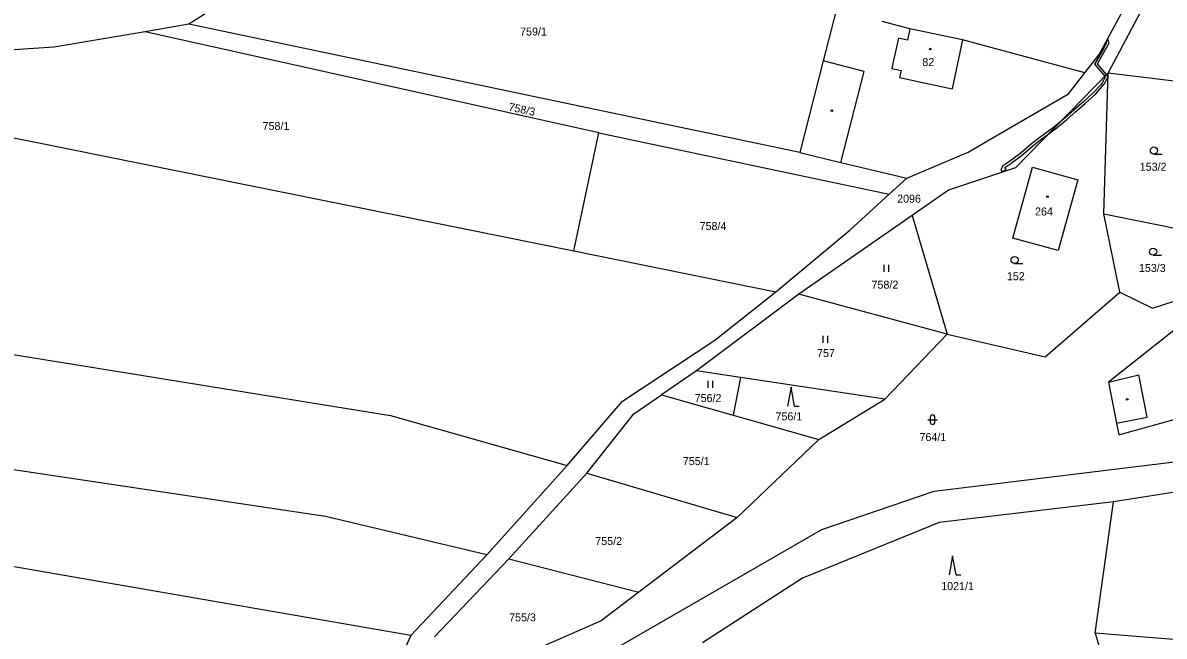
# Model space of a CAD drawing. Extents: x -776734 to -748832, y -1118122 to -976986.
# Drawn here: x -751311.9 to -751069.4, y -1113575.7 to -1113445.4 of the extents above; entities that cross this region are included whole.
import ezdxf

# ---------------------------------------------------------------- set-up
doc = ezdxf.new("R2010")
doc.units = 0
for name, color, linetype in [('KM_Hranice parcel', 7, 'Continuous'), ('KM_Parcelní čísla', 7, 'Continuous'), ('KM_Vnitřní kresba', 7, 'Continuous'), ('KM_Věcná břemena k části', 7, 'Continuous'), ('KM_Značky budov', 7, 'Continuous'), ('KM_Značky kultur', 7, 'Continuous')]:
    doc.layers.add(name, color=color, linetype=linetype)

msp = doc.modelspace()

# ---------------------------------------------------------------- linework, layer by layer
at = {"layer": 'KM_Hranice parcel'}
for p, q in [((-751063.84, -1113423.01), (-751081.35, -1113456)), ((-751251.04, -1113429.42), (-751276.6, -1113445.7)), ((-751139.01, -1113442.51), (-751141.83, -1113453.45)), ((-751276.6, -1113445.7), (-751285.91, -1113447.28)), ((-751146.85, -1113472.91), (-751276.6, -1113445.7)), ((-751189.55, -1113468.73), (-751285.91, -1113447.28)), ((-751141.83, -1113453.45), (-751146.85, -1113472.91)), ((-751383.52, -1113455.71), (-751194.79, -1113493.84)), ((-751082.27, -1113485.99), (-751081.35, -1113456)), ((-751194.79, -1113493.84), (-751189.55, -1113468.73)), ((-751189.55, -1113468.73), (-751127.81, -1113481.76)), ((-751146.85, -1113472.91), (-751138.12, -1113475.05)), ((-751138.12, -1113475.05), (-751124.09, -1113478.37)), ((-751127.81, -1113481.76), (-751124.09, -1113478.37)), ((-751122.95, -1113486.29), (-751147.01, -1113503)), ((-751122.95, -1113486.29), (-751115.54, -1113511.51)), ((-751078.88, -1113502.57), (-751082.27, -1113485.99)), ((-751082.27, -1113485.99), (-751056.47, -1113491.13)), ((-751194.79, -1113493.84), (-751151.91, -1113502.5)), ((-751147.01, -1113503), (-751168.79, -1113519.29)), ((-751115.54, -1113511.51), (-751147.01, -1113503)), ((-751128.77, -1113525.31), (-751115.54, -1113511.51)), ((-751168.79, -1113519.29), (-751176.23, -1113524.4)), ((-751159.43, -1113520.7), (-751168.79, -1113519.29)), ((-751159.43, -1113520.7), (-751160.98, -1113528.74)), ((-751128.77, -1113525.31), (-751159.43, -1113520.7)), ((-751176.23, -1113524.4), (-751160.98, -1113528.74)), ((-751142.75, -1113533.92), (-751128.77, -1113525.31)), ((-751160.98, -1113528.74), (-751142.75, -1113533.92)), ((-751142.75, -1113533.92), (-751160.12, -1113550.45)), ((-751196.21, -1113539.41), (-751213.33, -1113558.4)), ((-751208.63, -1113559.25), (-751192.07, -1113541.03)), ((-751192.07, -1113541.03), (-751160.12, -1113550.45)), ((-751051.02, -1113542.54), (-751080.2, -1113547.11)), ((-751084.1, -1113575.02), (-751080.2, -1113547.11)), ((-751160.12, -1113550.45), (-751180.99, -1113566.3)), ((-751213.33, -1113558.4), (-751229.42, -1113575.55)), ((-751224.41, -1113575.79), (-751208.63, -1113559.25)), ((-751208.63, -1113559.25), (-751180.99, -1113566.3)), ((-751229.42, -1113575.55), (-751243.71, -1113606.12)), ((-751047.66, -1113577.99), (-751084.1, -1113575.02))]:
    msp.add_line(p, q, dxfattribs=at)
for points in [[(-751213.33, -1113558.4), (-751247.54, -1113550.28), (-751320.07, -1113539.39), (-751531.15, -1113496.48), (-751676.09, -1113463.44), (-751888.49, -1113421.13)], [(-751086.27, -1113455.98), (-751083.26, -1113452.12), (-751070.65, -1113428.73)], [(-751229.42, -1113575.55), (-751398.88, -1113546.21), (-751493.5, -1113525.18), (-751567.32, -1113512.06), (-751701.45, -1113481.78), (-751708.7, -1113484.13), (-751762.65, -1113470.73), (-751848.84, -1113451.93), (-751953.35, -1113431.83)], [(-751086.27, -1113455.98), (-751112.27, -1113449.02), (-751123.42, -1113446.63), (-751129.31, -1113445.07)], [(-751285.91, -1113447.28), (-751305.26, -1113450.57), (-751383.52, -1113455.71)], [(-751124.09, -1113478.37), (-751111.06, -1113472.84), (-751106.94, -1113470.42), (-751089.72, -1113460.45), (-751086.27, -1113455.98)], [(-751081.35, -1113456), (-751101.01, -1113476.18), (-751115.22, -1113480.92), (-751122.95, -1113486.29)], [(-751081.35, -1113456), (-751052.69, -1113459.47), (-751051.36, -1113456.87)], [(-751520.03, -1113471.13), (-751452.7, -1113487.4), (-751384.42, -1113501.1), (-751331.47, -1113513.03), (-751233.78, -1113528.8), (-751196.21, -1113539.41)], [(-751101.55, -1113491.11), (-751097.4, -1113476.08), (-751087.79, -1113478.72), (-751091.94, -1113493.76), (-751101.55, -1113491.11)], [(-751151.91, -1113502.5), (-751136.22, -1113489.44), (-751127.81, -1113481.76)], [(-751196.21, -1113539.41), (-751184.49, -1113525.72), (-751164.87, -1113512.79), (-751151.91, -1113502.5)], [(-751115.54, -1113511.51), (-751094.68, -1113516.36), (-751078.88, -1113502.57)], [(-751078.88, -1113502.57), (-751071.91, -1113506.02), (-751065.09, -1113503.77)], [(-751064.99, -1113508.82), (-751081.24, -1113521.68), (-751079.55, -1113530.43), (-751079.08, -1113532.87), (-751051.83, -1113525.36)], [(-751192.07, -1113541.03), (-751182.11, -1113528.44), (-751176.23, -1113524.4)], [(-751238.71, -1113605.71), (-751221.87, -1113593.19), (-751208.74, -1113588.39), (-751191.13, -1113581.24), (-751142.15, -1113553.03), (-751118.28, -1113544.87), (-751060.89, -1113537.88), (-751029.17, -1113528.09)], [(-751080.2, -1113547.11), (-751117.25, -1113551.55), (-751146.22, -1113563.32), (-751167.51, -1113577.12)], [(-751180.99, -1113566.3), (-751189.04, -1113572.41), (-751206.29, -1113579.99)], [(-751084.1, -1113575.02), (-751082.39, -1113580.69), (-751084.74, -1113580.47)]]:
    msp.add_lwpolyline(points, dxfattribs=at)
at = {"layer": 'KM_Vnitřní kresba'}
for p, q in [((-751123.42, -1113446.63), (-751123.94, -1113449.04)), ((-751125.89, -1113448.62), (-751126.96, -1113453.66)), ((-751123.94, -1113449.04), (-751125.89, -1113448.62)), ((-751112.27, -1113449.02), (-751114.49, -1113459.39)), ((-751133.12, -1113455.7), (-751141.83, -1113453.45)), ((-751126.96, -1113453.66), (-751127.28, -1113455.12)), ((-751127.28, -1113455.12), (-751125.33, -1113455.54)), ((-751138.12, -1113475.05), (-751133.12, -1113455.7)), ((-751125.33, -1113455.54), (-751125.64, -1113457)), ((-751125.64, -1113457), (-751114.49, -1113459.39)), ((-751081.24, -1113521.68), (-751074.82, -1113520.13)), ((-751073.02, -1113529.17), (-751074.82, -1113520.13)), ((-751079.55, -1113530.43), (-751073.02, -1113529.17))]:
    msp.add_line(p, q, dxfattribs=at)
at = {"layer": 'KM_Věcná břemena k části'}
for points in [[(-751081.94, -1113451.18), (-751081.11, -1113449.73), (-751081.45, -1113448.76), (-751081.77, -1113449.35), (-751081.65, -1113449.67), (-751082.35, -1113450.89), (-751083.54, -1113452.97), (-751084.21, -1113454.16), (-751082.03, -1113456.7), (-751081.67, -1113456.33), (-751083.61, -1113454.1), (-751083.09, -1113453.19)], [(-751090.43, -1113465.57), (-751091.64, -1113466.56), (-751094.14, -1113469.13), (-751092.61, -1113468), (-751090.11, -1113465.95), (-751088.3, -1113464.31), (-751086.14, -1113462.47), (-751084.05, -1113460.51), (-751082.6, -1113458.92), (-751082.15, -1113458.41), (-751081.92, -1113457.95), (-751081.5, -1113457.1), (-751081.47, -1113456.57), (-751081.67, -1113456.33), (-751082.03, -1113456.7), (-751082, -1113456.98), (-751082.27, -1113457.51), (-751082.57, -1113458.13), (-751082.99, -1113458.6), (-751084.41, -1113460.16), (-751086.47, -1113462.1), (-751088.64, -1113463.94)], [(-751103.82, -1113477.05), (-751103.02, -1113476.45), (-751103.28, -1113476.11), (-751101.97, -1113475.24), (-751099.84, -1113473.66), (-751096.96, -1113471.23), (-751095.39, -1113470.05), (-751094.14, -1113469.13), (-751091.64, -1113466.56), (-751092.93, -1113467.62), (-751095.81, -1113469.74), (-751097.25, -1113470.82), (-751100.14, -1113473.26), (-751102.27, -1113474.84), (-751103.77, -1113475.83), (-751104.12, -1113476.65)]]:
    msp.add_lwpolyline(points, close=True, dxfattribs=at)
at = {"layer": 'KM_Značky budov'}
for centre in [(-751119.0968, -1113450.9592), (-751140.0068, -1113464.0292), (-751094.2168, -1113482.3292), (-751077.2868, -1113525.3692)]:
    msp.add_circle(centre, 0.175, dxfattribs=at)
at = {"layer": 'KM_Značky kultur'}
for p, q in [((-751071.613, -1113473.26), (-751069.863, -1113473.26)), ((-751101.213, -1113496.51), (-751099.463, -1113496.51)), ((-751071.773, -1113494.76), (-751070.023, -1113494.76)), ((-751128.881, -1113498.3), (-751128.881, -1113496.8)), ((-751127.88, -1113498.3), (-751127.88, -1113496.8)), ((-751141.851, -1113513.34), (-751141.851, -1113511.84)), ((-751140.85, -1113513.34), (-751140.85, -1113511.84)), ((-751166.311, -1113522.95), (-751166.311, -1113521.45)), ((-751165.31, -1113522.95), (-751165.31, -1113521.45)), ((-751148.69, -1113522.79), (-751149.44, -1113526.79)), ((-751147.94, -1113526.79), (-751148.69, -1113522.79)), ((-751147.94, -1113526.79), (-751146.944, -1113526.79)), ((-751119.611, -1113529.681), (-751117.609, -1113529.681)), ((-751119.111, -1113529.181), (-751119.111, -1113530.182)), ((-751118.109, -1113530.182), (-751118.109, -1113529.181)), ((-751114.37, -1113558.63), (-751115.12, -1113562.63)), ((-751113.62, -1113562.63), (-751114.37, -1113558.63)), ((-751113.62, -1113562.63), (-751112.624, -1113562.63))]:
    msp.add_line(p, q, dxfattribs=at)
for centre in [(-751071.6129, -1113472.5098), (-751071.7729, -1113494.0098), (-751101.2129, -1113495.7598)]:
    msp.add_circle(centre, 0.75, dxfattribs=at)
for centre, start, end in [((-751118.61, -1113529.1809), 0, 180), ((-751118.61, -1113530.1809), 180, 359.987886)]:
    msp.add_arc(centre, 0.5, start, end, dxfattribs=at)

# ---------------------------------------------------------------- texts
at = {"layer": 'KM_Parcelní čísla'}
for s, p in [('759/1', (-751206.24, -1113448.09)), ('82', (-751120.8, -1113454.57)), ('758/1', (-751260.938, -1113468.15)), ('153/2', (-751074.62, -1113476.81)), ('2096', (-751126.154, -1113483.59)), ('264', (-751096.865, -1113486.31)), ('758/4', (-751168.108, -1113489.4)), ('153/3', (-751074.8, -1113498.31)), ('152', (-751102.84, -1113500.06)), ('758/2', (-751131.59, -1113501.85)), ('757', (-751143.16, -1113516.38)), ('756/2', (-751169.158, -1113525.94)), ('756/1', (-751151.988, -1113529.83)), ('764/1', (-751121.4, -1113534.23)), ('755/1', (-751171.668, -1113539.33)), ('755/2', (-751190.278, -1113556.31)), ('1021/1', (-751116.79, -1113565.88)), ('755/3', (-751208.568, -1113572.52))]:
    msp.add_text(s, height=1.7, dxfattribs=at).set_placement(p)
msp.add_text('758/3', height=1.7, rotation=348, dxfattribs=at).set_placement((-751208.803, -1113464.005))

doc.saveas('drawing.dxf')
